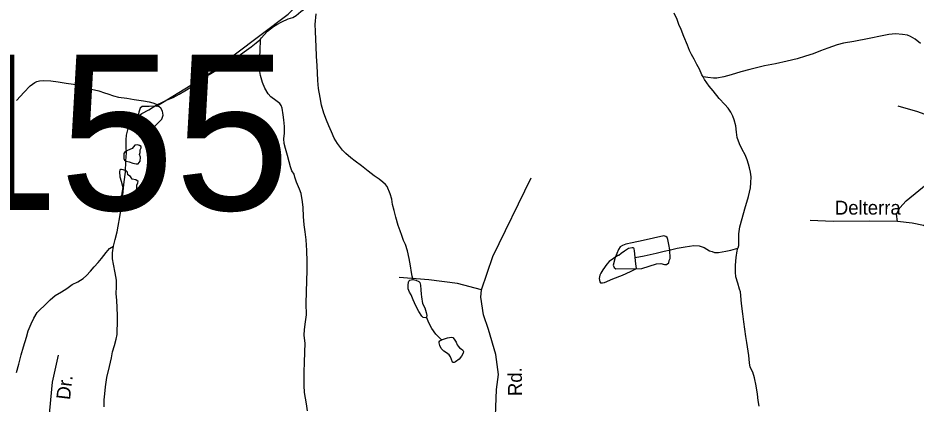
# Model space of a CAD drawing. Extents: x 2126262 to 2293712, y 749403 to 919119.
# Drawn here: x 2163795 to 2169962, y 829022 to 831672 of the extents above; entities that cross this region are included whole.
import ezdxf

# ---------------------------------------------------------------- set-up
doc = ezdxf.new("R2010")
doc.units = 0
for name, color, linetype in [('Exist Hydrographic Misc Water Feature', 7, 'Continuous'), ('Exist Hydrographic Pond Under 1500 Sq Ft', 7, 'Continuous'), ('Exist Road Non-System Type 51', 7, 'Continuous'), ('Exist Road Non-System Type 51 Label', 7, 'Continuous'), ('Exist Road Secondary Structure Pipe Number Label', 7, 'Continuous'), ('Exist Road Secondary Type 51 Attributed', 7, 'Continuous'), ('Exist Road Secondary Type 51 Label', 7, 'Continuous')]:
    doc.layers.add(name, color=color, linetype=linetype)

msp = doc.modelspace()

# ---------------------------------------------------------------- linework, layer by layer
at = {"layer": 'Exist Hydrographic Misc Water Feature'}
for points in [[(2164746.4, 831066.9), (2165095.4, 831279.5), (2165651.5, 831697.8), (2165990.5, 832048.4), (2166247.4, 832443.3), (2166601.5, 833095.4), (2166750.4, 833246.5), (2166892.5, 833296.1), (2167266.5, 833331), (2167366.4, 833374.9), (2167474.4, 833474.3), (2167548.7, 833587.9), (2167580.4, 833859.3), (2167637.4, 833992.6), (2167775.4, 834718)], [(2165459.9, 831526.2), (2165467.9, 831536.3), (2165485.5, 831556.3), (2165509.5, 831580.5), (2165549.3, 831612.7), (2165573.3, 831626.8), (2165607.1, 831645), (2165651, 831665.3), (2165682.8, 831675.4), (2165706.8, 831689.6), (2165738.6, 831715.7), (2165778.6, 831745.9), (2165818.3, 831778.1), (2165836.4, 831794.3), (2165861.1, 831817.8), (2165862, 831822.4)], [(2168500.6, 831267.5), (2168492.2, 831281.4), (2168476, 831321.3), (2168458, 831353.2), (2168439.7, 831389.1), (2168419.6, 831421), (2168407.5, 831448.9), (2168393.4, 831484.8), (2168366.7, 831544.6), (2168348.5, 831592.5), (2168334.5, 831628.4), (2168322.2, 831662.3), (2168302.1, 831706.2)], [(2166508.7, 829876.6), (2166502.8, 829898.5), (2166496.7, 829924.5), (2166490.3, 829970.5), (2166482.1, 830020.4), (2166469.8, 830074.3), (2166455.6, 830116.2), (2166443.3, 830144.1), (2166431, 830178.1), (2166419.1, 830210), (2166406.8, 830247.9), (2166390.6, 830303.8), (2166378.3, 830349.7), (2166368.1, 830391.6), (2166361.7, 830427.6), (2166351.5, 830465.5), (2166331.4, 830515.4), (2166319.3, 830529.3), (2166301, 830545.2), (2166275, 830565.1), (2166240.7, 830588.9), (2166200.8, 830620.6), (2166154.6, 830656.4), (2166110.3, 830690.1), (2166082.2, 830712), (2166046.2, 830741.7), (2166024, 830765.6), (2165989.8, 830811.4), (2165967.6, 830847.3), (2165949.4, 830891.1), (2165931.1, 830931), (2165914.7, 830971), (2165896.5, 831018.8), (2165880.3, 831074.7), (2165870, 831126.6), (2165859.6, 831188.6), (2165853.4, 831242.5), (2165851.1, 831294.5), (2165848.9, 831344.5), (2165844.4, 831410.4), (2165844, 831476.4), (2165839.9, 831524.3), (2165837.4, 831582.3), (2165835.2, 831628.2), (2165842.7, 831700.3)], [(2164750.6, 831078.3), (2164774.6, 831088.4), (2164814.4, 831108.6), (2164860.3, 831126.9), (2164902, 831149.1), (2164940.1, 831171.4), (2164963.9, 831185.5), (2164981.7, 831197.6), (2165017.6, 831223.8), (2165065.6, 831258.1), (2165119.3, 831290.3), (2165210.8, 831344.8), (2165236.8, 831359), (2165286.6, 831393.3), (2165314.5, 831415.4), (2165348.4, 831439.5), (2165396.1, 831473.8), (2165432, 831502.1), (2165455.8, 831522.2), (2165459.9, 831526.2)], [(2165784.1, 828974.8), (2165775.9, 829022.7), (2165769.5, 829062.6), (2165763.6, 829100.6), (2165761.1, 829148.6), (2165760.7, 829192.5), (2165760.5, 829244.5), (2165762.4, 829304.5), (2165765.8, 829380.5), (2165767.5, 829436.5), (2165761.3, 829494.4), (2165763, 829534.5), (2165768.7, 829586.4), (2165776.3, 829634.5), (2165774, 829712.4), (2165777.5, 829792.4), (2165779, 829868.4), (2165780.8, 829938.5), (2165780.4, 830000.4), (2165779.8, 830076.4), (2165773.6, 830148.3), (2165767.3, 830204.3), (2165761.1, 830252.2), (2165756.6, 830310.2), (2165754.4, 830370.2), (2165750.1, 830410.1), (2165739.8, 830466.1), (2165729.6, 830496), (2165707.4, 830545.9), (2165697.2, 830579.8), (2165691, 830599.8), (2165676.9, 830623.7), (2165666.8, 830649.6), (2165658.6, 830685.6), (2165646.3, 830727.5), (2165632.2, 830775.4), (2165623.7, 830809.3), (2165621.5, 830843.3), (2165625.4, 830881.3), (2165625, 830927.3), (2165620.9, 830973.3), (2165616.8, 831007.2), (2165610.6, 831053.2), (2165602.2, 831071.1), (2165592.4, 831085.1), (2165566.1, 831104.9), (2165532.1, 831130.7), (2165513.8, 831150.6), (2165489.8, 831190.5), (2165473.6, 831228.4), (2165461.3, 831276.3), (2165455, 831318.2), (2165454.6, 831376.2), (2165458.3, 831444.2), (2165459.9, 831526.2)], [(2169992.8, 831497.8), (2169956.5, 831527.6), (2169924.5, 831545.4), (2169902.6, 831553.3), (2169868.3, 831559.1), (2169820.3, 831562.8), (2169774.6, 831558.6), (2169730.5, 831550.4), (2169640.5, 831531.9), (2169534.9, 831511.2), (2169464.8, 831498.9), (2169421.1, 831488.6), (2169357.1, 831464.2), (2169307.3, 831446), (2169255.2, 831425.7), (2169203.5, 831409.4), (2169145.5, 831391.1), (2169077.6, 831374.7), (2168997.9, 831358.2), (2168921.8, 831343.8), (2168876.1, 831331.5), (2168822.1, 831319.3), (2168760, 831302.9), (2168692.3, 831282.5), (2168642.3, 831268.3), (2168594.5, 831260), (2168570.5, 831259.8), (2168532.6, 831263.7), (2168500.6, 831267.5)], [(2163784.6, 831104.8), (2163812.5, 831135), (2163836.3, 831161.1), (2163880, 831205.4), (2163896, 831217.4), (2163911.8, 831229.5), (2163925.9, 831235.6), (2163943.8, 831241.7), (2163971.8, 831243.9), (2164021.9, 831240.1), (2164071.9, 831234.4), (2164125.8, 831224.8), (2164175.9, 831217), (2164222, 831207.3), (2164260.1, 831195.5), (2164300.1, 831183.7), (2164350, 831172), (2164390.4, 831158.3), (2164412.3, 831150.4), (2164452.3, 831136.6), (2164486.3, 831128.8), (2164542.3, 831121.2), (2164592.3, 831113.4), (2164658.4, 831103.8), (2164696.5, 831096), (2164722.5, 831090.1), (2164740.6, 831082.2), (2164750.6, 831078.3)], [(2168739.1, 830091.1), (2168741.2, 830095.2), (2168744.8, 830111.2), (2168744.8, 830129.2), (2168744.8, 830149.2), (2168746.5, 830189.1), (2168752.2, 830237.2), (2168767.8, 830295.2), (2168787.5, 830361.3), (2168811.1, 830447.5), (2168824.6, 830505.5), (2168828.5, 830541.5), (2168830.3, 830581.5), (2168826, 830613.4), (2168817.8, 830643.4), (2168811.9, 830667.4), (2168803.5, 830699.4), (2168789.3, 830733.2), (2168769, 830769.1), (2168751, 830809), (2168734.8, 830850.9), (2168730.5, 830888.8), (2168724.3, 830930.9), (2168714.1, 830972.7), (2168703.8, 830998.6), (2168689.9, 831026.6), (2168671.6, 831052.5), (2168649.5, 831078.3), (2168611.4, 831120.2), (2168569.1, 831171.9), (2168542.9, 831203.7), (2168510.5, 831249.5), (2168500.6, 831267.5)], [(2164452.1, 830104.9), (2164461.7, 830151), (2164475.7, 830203), (2164483.2, 830243), (2164495.1, 830307), (2164504.6, 830367.1), (2164512.4, 830423.1), (2164518.1, 830483.1), (2164525.5, 830547.2), (2164533.3, 830613.2), (2164536.8, 830691.2), (2164540.7, 830745.2), (2164538.4, 830787.2), (2164538, 830835.2), (2164539.8, 830867.2), (2164549.5, 830905.2), (2164567.3, 830943.3), (2164583.3, 830963.4), (2164615.1, 830993.6), (2164644.8, 831015.8), (2164692.8, 831042), (2164750.6, 831078.3)], [(2163785.2, 829239.3), (2163800.8, 829295.4), (2163816.6, 829359.5), (2163834.3, 829415.5), (2163853.7, 829481.7), (2163865.6, 829523.7), (2163885.3, 829571.8), (2163903.2, 829611.9), (2163926.7, 829650.1), (2163948.9, 829674.1), (2163972.7, 829694.3), (2163994.6, 829714.3), (2164016.3, 829736.5), (2164050, 829766.7), (2164094.1, 829792.9), (2164129.7, 829815.1), (2164167.9, 829841.4), (2164205.6, 829861.6), (2164243.3, 829883.8), (2164265.3, 829903.9), (2164293.2, 829934), (2164319, 829964.2), (2164346.9, 829992.3), (2164368.6, 830020.4), (2164400.4, 830062.6), (2164424.4, 830088.8), (2164452.1, 830104.9)], [(2164388.3, 829002.8), (2164388.1, 829050.8), (2164391.8, 829092.8), (2164395.5, 829140.8), (2164405.3, 829202.8), (2164424.8, 829278.9), (2164436.5, 829339), (2164444.3, 829379), (2164458, 829423.1), (2164469.7, 829467.2), (2164475.7, 829499.2), (2164477.3, 829527.2), (2164479.1, 829575.2), (2164478.7, 829629.2), (2164476.5, 829683.1), (2164474.2, 829735.1), (2164470.1, 829779), (2164471.6, 829829.1), (2164471.4, 829873.1), (2164463.1, 829923), (2164450.8, 829982.9), (2164444.5, 830018.8), (2164444.3, 830058.9), (2164452.1, 830104.9)], [(2168033.5, 830027.1), (2168095.6, 830039.5), (2168177.3, 830058), (2168233.2, 830072.3), (2168277.3, 830080.5), (2168323.1, 830090.8), (2168377, 830101.1), (2168437.1, 830109.4), (2168473.1, 830107.6), (2168507, 830095.8), (2168545.1, 830074), (2168561.3, 830068.2), (2168579.4, 830062.2), (2168605.4, 830062.4), (2168657.1, 830070.7), (2168691.1, 830078.8), (2168723.1, 830087), (2168739.1, 830091.1)], [(2168033.5, 830027.1), (2168033.5, 830031.1), (2168029.4, 830073.1), (2168027.4, 830087.1), (2168025.3, 830091.1), (2168019.4, 830093.1), (2168013.2, 830095), (2167987.4, 830088.9), (2167959.3, 830070.7), (2167937.6, 830054.6), (2167921.6, 830042.5), (2167915.6, 830040.5), (2167855.7, 830000.1), (2167837.9, 829982.1), (2167812.1, 829944), (2167798.3, 829919.8), (2167790.3, 829905.8), (2167786.6, 829883.8), (2167790.5, 829861.8), (2167796.5, 829853.9), (2167808.6, 829853.9), (2167822.5, 829856), (2167880.5, 829882.3), (2167946.4, 829906.7), (2168002.1, 829931), (2168030, 829945.1), (2168042.1, 829951.2), (2168037.8, 829985.2), (2168033.5, 830027.1)], [(2168885.1, 829008.2), (2168878.7, 829046.2), (2168874.6, 829090.2), (2168864.4, 829146.1), (2168854.1, 829202), (2168841.8, 829240), (2168823.6, 829275.8), (2168819.5, 829303.8), (2168815, 829355.8), (2168800.6, 829443.6), (2168794.3, 829485.6), (2168779.9, 829585.5), (2168773.5, 829641.4), (2168763.1, 829711.4), (2168756.7, 829791.3), (2168750.6, 829809.3), (2168738.3, 829851.2), (2168726, 829895.1), (2168722.1, 829927.1), (2168721.5, 829975.1), (2168727.4, 830027.1), (2168735, 830073.1), (2168739.1, 830091.1)], [(2166600.4, 829619.1), (2166596.3, 829613.1), (2166578.3, 829615), (2166568.2, 829625), (2166548.1, 829656.9), (2166527.8, 829694.8), (2166509.6, 829736.6), (2166495.6, 829770.5), (2166483.3, 829790.5), (2166475.3, 829812.4), (2166475.1, 829838.4), (2166477, 829858.4), (2166478.8, 829866.4), (2166486.8, 829872.4), (2166504.9, 829876.6), (2166508.7, 829876.6)], [(2166508.7, 829876.6), (2166526.8, 829872.7), (2166546.9, 829862.8), (2166555.1, 829856.8), (2166559, 829836.9), (2166561.2, 829806.9), (2166563.3, 829774.9), (2166565.5, 829756.9), (2166573.8, 829713), (2166588.1, 829681.1), (2166598.2, 829649.1), (2166602.3, 829629.2), (2166600.4, 829619.1)], [(2166705, 829461.8), (2166701.1, 829465.8), (2166685.1, 829481.7), (2166664.8, 829501.6), (2166636.9, 829539.4), (2166618.7, 829575.3), (2166600.4, 829619.1)], [(2166705, 829461.8), (2166711.1, 829465.8), (2166745, 829476), (2166773.1, 829480.2), (2166781.1, 829478.2), (2166791.1, 829466.3), (2166803.4, 829446.4), (2166811.4, 829428.4), (2166817.4, 829418.5), (2166827.4, 829408.5), (2166839.5, 829400.6), (2166849.5, 829390.6), (2166855.5, 829382.7), (2166853.6, 829370.6), (2166841.8, 829350.6), (2166825.8, 829330.5), (2166800.1, 829310.4), (2166790.1, 829306.3), (2166784.1, 829306.2), (2166780, 829308.2), (2166771.8, 829328.2), (2166765.9, 829346.2), (2166755.8, 829360.1), (2166737.6, 829374), (2166719.5, 829383.9), (2166701.5, 829403.8), (2166691.2, 829423.7), (2166687.3, 829441.7), (2166687.3, 829447.7), (2166693.1, 829455.8), (2166705, 829461.8)]]:
    msp.add_lwpolyline(points, dxfattribs=at)
at = {"layer": 'Exist Hydrographic Pond Under 1500 Sq Ft'}
for points in [[(2164746.4, 831066.9), (2164695.6, 831063.9), (2164663.6, 831064.7), (2164647.3, 831064.7), (2164634.6, 831052), (2164624.2, 831024.4), (2164620.8, 831003.7), (2164610, 830967.1), (2164606.3, 830941), (2164604.1, 830920.9), (2164609.3, 830909), (2164620.7, 830904.7), (2164649.5, 830885.2), (2164676.3, 830880.7), (2164710.5, 830899.3), (2164747, 830941.9), (2164784.2, 830976.8), (2164791.7, 831004.3), (2164787.2, 831033.4), (2164776.8, 831052.7), (2164765.6, 831062.4), (2164746.4, 831066.9)], [(2164531.9, 830756.5), (2164523.2, 830741.2), (2164521.4, 830722.9), (2164521.4, 830707.4), (2164527.8, 830696.4), (2164537.4, 830689.8), (2164558, 830683.6), (2164583.6, 830676.3), (2164606.5, 830671.7), (2164621.1, 830670.8), (2164633.9, 830688.2), (2164635.7, 830716.5), (2164630.2, 830734.8), (2164634.8, 830749.5), (2164634.8, 830767.8), (2164642.1, 830781.5), (2164640.3, 830790.7), (2164629.3, 830796.2), (2164616.5, 830801.7), (2164597.3, 830798), (2164579.9, 830776.9), (2164531.9, 830756.5)], [(2164537.4, 830623.1), (2164524.8, 830626.4), (2164517, 830630.6), (2164505.8, 830632.7), (2164500.2, 830632.7), (2164494.6, 830629.2), (2164492.4, 830615.1), (2164493.8, 830581.9), (2164503, 830551.9), (2164515.6, 830507.6), (2164509.3, 830469.6), (2164507.2, 830449.2), (2164509.3, 830437.3), (2164513.2, 830431.9), (2164525.5, 830419.7), (2164543, 830422.5), (2164564.1, 830428.8), (2164587.3, 830427.4), (2164598.6, 830437.3), (2164607.7, 830456.9), (2164611.9, 830495.6), (2164611.9, 830523.7), (2164618.2, 830539.9), (2164619.6, 830550.5), (2164603.5, 830560.3), (2164579.5, 830564.6), (2164569, 830583.5), (2164550.1, 830595.5), (2164546.6, 830613.7), (2164537.4, 830623.1)], [(2168271, 830079.3), (2168264.6, 830117.8), (2168257.2, 830152.3), (2168252.3, 830164.7), (2168244.1, 830172.1), (2168230.9, 830176.2), (2168089, 830144.8), (2168013, 830129.3), (2167970.3, 830119.4), (2167945.6, 830111.2), (2167930.8, 830101.3), (2167919.3, 830081.6), (2167897, 830026.9), (2167881.5, 829975.4), (2167889.7, 829959), (2167900.4, 829949.9), (2168078.4, 829952.7), (2168179.1, 829984.5), (2168210.4, 829986.1), (2168234.2, 829980.4), (2168249.8, 829979.5), (2168263.8, 829991.1), (2168267.1, 830007.5), (2168273.7, 830021.5), (2168271, 830079.3)]]:
    msp.add_lwpolyline(points, dxfattribs=at)
at = {"layer": 'Exist Road Non-System Type 51'}
for points in [[(2169835.3, 830275.4), (2169828.3, 830324.3), (2169850.6, 830369), (2169895.3, 830417.8), (2169981.6, 830488.6), (2170069.5, 830558.5), (2170160.2, 830608.7), (2170217.4, 830622.7), (2170241.1, 830654.8), (2170246.6, 830697.6), (2170231.2, 830753.4), (2170172.6, 830865.2), (2170128, 830933.6), (2170084.7, 830972.7), (2170044.3, 831003.4), (2169974.5, 831028.5), (2169840.6, 831066.2)], [(2166977.8, 829804.8), (2167057.3, 830033.7), (2167319.3, 830574.7)], [(2169835.3, 830275.4), (2169640.4, 830276.6), (2169393.4, 830273.8), (2169234.4, 830280.8)], [(2171021.6, 829673.6), (2170881.4, 829717.6), (2170554.9, 829807), (2170484.5, 829831.4), (2170367.3, 829878.9), (2170300.3, 829933.3), (2170223.8, 830022), (2170154.8, 830137.2), (2170084.3, 830206.3), (2170014.5, 830246.8), (2169935, 830263.5), (2169835.3, 830275.4)], [(2166977.8, 829804.8), (2166814.5, 829849.4), (2166616.4, 829874.6), (2166412.7, 829891.3)]]:
    msp.add_lwpolyline(points, dxfattribs=at)
at = {"layer": 'Exist Road Secondary Type 51 Attributed'}
for points in [[(2166347.5, 825656.4), (2166334.9, 825811.4), (2166346.1, 825925.9), (2166344, 826164), (2166375.3, 826885.9), (2166388.5, 827348.8), (2166421.3, 827593.8), (2166442.2, 827663.7), (2166509.2, 827800.5), (2166954.2, 828445.6), (2166996.1, 828528), (2167053.1, 828694.9), (2167069.8, 828819.2), (2167081.7, 829121.5), (2167095.6, 829225.4), (2167076.1, 829360.9), (2167025.9, 829534), (2166992.4, 829634.6), (2166973.6, 829755.9), (2166977.8, 829804.8)], [(2163421.6, 827083.2), (2163495.6, 827193.5), (2163652.5, 827423.2), (2163737.6, 827498.6), (2163838.1, 827557.2), (2164018.8, 827654.3), (2164105.3, 827718.5), (2164161.1, 827828.8), (2164189.7, 827964.9), (2164179.9, 828022.2), (2164146.4, 828097.6), (2164050.8, 828293.8), (2164014.6, 828379), (2164000.6, 828469.7), (2163995, 828580), (2164008.3, 828903.3), (2164031.3, 829171.7), (2164074.5, 829357.4)]]:
    msp.add_lwpolyline(points, dxfattribs=at)

# ---------------------------------------------------------------- texts
at = {"layer": 'Exist Road Non-System Type 51 Label'}
msp.add_text('Delterra', height=95, dxfattribs=at).set_placement((2169405.2, 830322.4))
at = {"layer": 'Exist Road Secondary Structure Pipe Number Label'}
msp.add_text('P155', height=1066.27, dxfattribs=at).set_placement((2162334.1, 830353.4))
at = {"layer": 'Exist Road Secondary Type 51 Label'}
for s, rotation, p in [('Rd.', 90.29164, (2167256.1, 829076.7)), ('Dr.', 83.24383, (2164152.1, 829047.1))]:
    msp.add_text(s, height=95, rotation=rotation, dxfattribs=at).set_placement(p)

doc.saveas('drawing.dxf')
